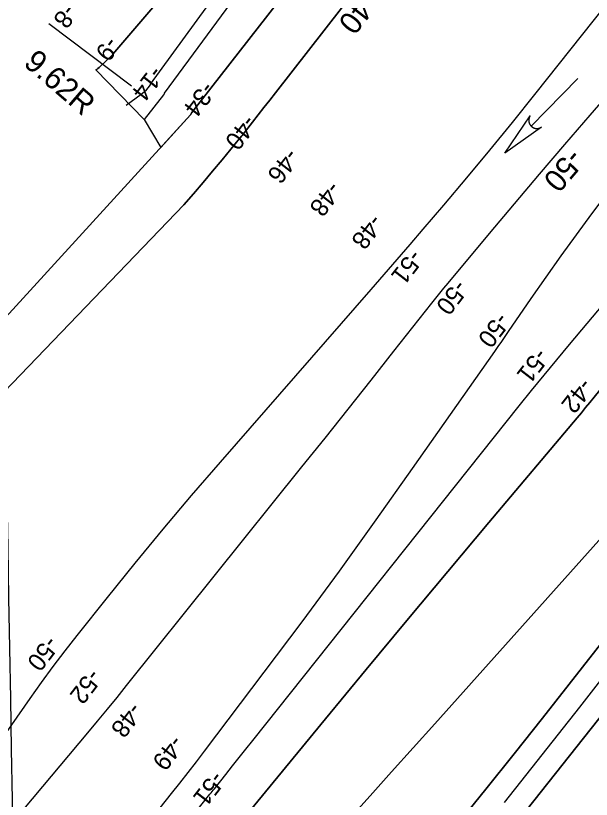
# Model space of a CAD drawing. Extents: x 3905714 to 3926767, y 183354 to 205755.
# Drawn here: x 3920036 to 3921116, y 197837 to 199307 of the extents above; entities that cross this region are included whole.
import ezdxf

# ---------------------------------------------------------------- set-up
doc = ezdxf.new("R2010")
doc.units = 0
for name, color, linetype in [('V-GRID-MAJR', 7, 'Continuous'), ('V-LEVE-TOET', 7, 'Continuous'), ('V-RIVR-RANG', 7, 'Continuous'), ('V-STRM-FLOW', 7, 'Continuous'), ('V-STRM-FMON', 7, 'Continuous'), ('V-TOPO-DPTH', 7, 'Continuous'), ('V-TOPO-MAJR', 7, 'Continuous'), ('V-TOPO-MAJR-IDEN', 7, 'Continuous'), ('V-TOPO-MINR', 7, 'Continuous'), ('V-TOPO-MINR-IDEN', 7, 'Continuous')]:
    doc.layers.add(name, color=color, linetype=linetype)

msp = doc.modelspace()

# ---------------------------------------------------------------- linework, layer by layer
at = {"layer": 'V-GRID-MAJR'}
msp.add_spline([(3920163, 190214.6), (3920106, 193480.1), (3920000.2, 199540.2), (3919966.3, 201484.2)], degree=3, dxfattribs=at)
at = {"layer": 'V-LEVE-TOET'}
msp.add_line((3920098.2, 199292.1), (3920253.2, 199175.2), dxfattribs=at)
at = {"layer": 'V-STRM-FLOW'}
msp.add_line((3921090.6, 199188.9), (3921003.1, 199099.4), dxfattribs=at)
msp.add_lwpolyline([(3921022.6, 199097.8), (3920953.7, 199048.7), (3921001.2, 199118.8), (3921000.4, 199117.5), (3920999.7, 199116.1), (3920999.5, 199115.6), (3920999.3, 199115.1), (3920999.2, 199114.5), (3920999, 199113.9), (3920998.9, 199113.4), (3920998.7, 199112.7), (3920998.6, 199111.9), (3920998.6, 199111.5), (3920998.6, 199110.9), (3920998.6, 199110.2), (3920998.6, 199109.6), (3920998.6, 199109), (3920998.6, 199108.6), (3920998.7, 199108.1), (3920998.8, 199107.6), (3920998.9, 199107.1), (3920999, 199106.6), (3920999.1, 199106.2), (3920999.3, 199105.6), (3920999.5, 199105.1), (3920999.6, 199104.7), (3920999.8, 199104.1), (3921000, 199103.7), (3921000.2, 199103.3), (3921000.4, 199103), (3921000.6, 199102.6), (3921000.9, 199102.2), (3921001.1, 199101.7), (3921001.4, 199101.3), (3921001.7, 199101), (3921002, 199100.6), (3921002.3, 199100.3), (3921002.7, 199099.8), (3921003.1, 199099.4), (3921003.3, 199099.2), (3921003.5, 199099), (3921003.8, 199098.7), (3921004.1, 199098.5), (3921004.3, 199098.3), (3921004.6, 199098.1), (3921004.9, 199097.9), (3921005.1, 199097.7), (3921005.5, 199097.5), (3921005.8, 199097.3), (3921006, 199097.1), (3921006.6, 199096.8), (3921006.9, 199096.6), (3921007.2, 199096.5), (3921007.5, 199096.4), (3921007.9, 199096.2), (3921008.2, 199096.1), (3921008.6, 199095.9), (3921009, 199095.8), (3921009.3, 199095.7), (3921009.6, 199095.6), (3921010, 199095.5), (3921010.3, 199095.4), (3921010.7, 199095.3), (3921011.1, 199095.3), (3921011.5, 199095.2), (3921012, 199095.1), (3921012.4, 199095.1), (3921012.8, 199095), (3921013.2, 199095), (3921013.5, 199095), (3921013.9, 199095), (3921014.4, 199095), (3921014.4, 199095), (3921014.7, 199095), (3921014.9, 199095.1), (3921015.3, 199095.1), (3921015.7, 199095.1), (3921016.1, 199095.2), (3921016.4, 199095.2), (3921016.7, 199095.3), (3921017.1, 199095.4), (3921017.4, 199095.4), (3921017.7, 199095.5), (3921018.2, 199095.7), (3921018.5, 199095.7), (3921018.7, 199095.8), (3921018.9, 199095.9), (3921019.1, 199096), (3921019.4, 199096.1), (3921019.7, 199096.2), (3921020, 199096.3), (3921020.3, 199096.5), (3921020.7, 199096.6), (3921020.9, 199096.8), (3921021.3, 199097), (3921021.7, 199097.2), (3921021.9, 199097.4), (3921022.2, 199097.5), (3921022.4, 199097.6), (3921022.5, 199097.7)], close=True, dxfattribs=at)
at = {"layer": 'V-TOPO-DPTH'}
msp.add_line((3920276.8, 199111.8), (3920186.5, 199205), dxfattribs=at)
for points in [[(3920186.5, 199205), (3920188.7, 199206.3), (3920190.1, 199207.4), (3920192.7, 199209.6), (3920216, 199231.6), (3920217.6, 199233.3), (3920218.5, 199234.4), (3920734.5, 199837.9)], [(3920788.5, 199794.3), (3920777.9, 199781.4), (3920709.3, 199697.2), (3920314.8, 199161.5), (3920314.4, 199159.7), (3920313.5, 199158), (3920276.8, 199111.8)], [(3920788.5, 199794.3), (3920777.9, 199781.4), (3920709.3, 199697.2), (3920314.8, 199161.5), (3920314.4, 199159.7), (3920313.5, 199158), (3920276.8, 199111.8), (3920308, 199059.1)], [(3920850, 199744.7), (3920366.5, 199125.1), (3920364, 199120.4), (3919905.6, 198619.4)], [(3920308, 199059.1), (3920364, 199120.4), (3920366.5, 199125.1), (3920850, 199744.7)], [(3919768.6, 198345.7), (3920351.3, 198951.9), (3920369.6, 198972.7), (3920387.7, 198993.8), (3920405.5, 199015), (3920423.2, 199036.3), (3920456, 199076.4), (3920457.1, 199077.8), (3920459.4, 199080.7), (3920460.6, 199082.1), (3920480.1, 199106.9), (3920491, 199120.7), (3920501.8, 199134.5), (3920512.7, 199148.3), (3920523.5, 199162.2), (3920928.2, 199681.6)], [(3919768.6, 198345.7), (3920351.3, 198951.9), (3920369.6, 198972.7), (3920387.7, 198993.8), (3920405.5, 199015), (3920423.2, 199036.3), (3920456, 199076.4), (3920457.1, 199077.8), (3920459.4, 199080.7), (3920460.6, 199082.1), (3920480.1, 199106.9), (3920491, 199120.7), (3920501.8, 199134.5), (3920512.7, 199148.3), (3920523.5, 199162.2), (3920928.2, 199681.6)], [(3921578.6, 199156.8), (3921570.1, 199146), (3921525.4, 199089.6), (3921480.3, 199033.4), (3921435.1, 198977.4), (3921120.9, 198590.8), (3921113.1, 198581.1), (3921105.1, 198571.5), (3921097.2, 198561.9), (3921089.2, 198552.4), (3920923.5, 198355.8), (3920846.5, 198264.1), (3920769.8, 198172.2), (3920693.4, 198080.1), (3920617.2, 197987.7), (3920476, 197815.8), (3920470.6, 197809.3), (3920465.3, 197802.7), (3920460, 197796.1), (3920454.7, 197789.5), (3919900.3, 197089)], [(3921578.6, 199156.8), (3921570.1, 199146), (3921525.4, 199089.6), (3921480.3, 199033.4), (3921435.1, 198977.4), (3921120.9, 198590.8), (3921113.1, 198581.1), (3921105.1, 198571.5), (3921097.2, 198561.9), (3921089.2, 198552.4), (3920923.5, 198355.8), (3920846.5, 198264.1), (3920769.8, 198172.2), (3920693.4, 198080.1), (3920617.2, 197987.7), (3920476, 197815.8), (3920470.6, 197809.3), (3920465.3, 197802.7), (3920460, 197796.1), (3920454.7, 197789.5), (3919900.3, 197089)], [(3920023.4, 197079.4), (3920056.1, 197116.8), (3920088.8, 197154.1), (3920121.7, 197191.4), (3920154.6, 197228.6), (3920522.3, 197643.3), (3920550.8, 197675.5), (3920579.5, 197707.6), (3920608.2, 197739.7), (3920636.9, 197771.7), (3920660.3, 197797.8), (3920700.8, 197842.8), (3920741.3, 197887.9), (3920781.7, 197932.9), (3920822.1, 197978), (3921241.4, 198446.3), (3921245.4, 198450.9), (3921249.4, 198455.5), (3921253.3, 198460.3), (3921728.8, 199035.7)], [(3920023.4, 197079.4), (3920056.1, 197116.8), (3920088.8, 197154.1), (3920121.7, 197191.4), (3920154.6, 197228.6), (3920522.3, 197643.3), (3920550.8, 197675.5), (3920579.5, 197707.6), (3920608.2, 197739.7), (3920636.9, 197771.7), (3920660.3, 197797.8), (3920700.8, 197842.8), (3920741.3, 197887.9), (3920781.7, 197932.9), (3920822.1, 197978), (3921241.4, 198446.3), (3921245.4, 198450.9), (3921249.4, 198455.5), (3921253.3, 198460.3), (3921728.8, 199035.7)], [(3920864.5, 197789.8), (3920918.2, 197855.7), (3920971.3, 197922.1), (3921024.1, 197988.7), (3921274.1, 198307.5), (3921300, 198340.7), (3921326, 198373.8), (3921352, 198406.9), (3921378, 198440), (3921426.1, 198501.2), (3921476.6, 198564.5), (3921527.9, 198627.2), (3921580.2, 198689), (3921633.2, 198750.3), (3921819.8, 198962.3)], [(3921819.8, 198962.3), (3921633.2, 198750.3), (3921580.2, 198689), (3921527.9, 198627.2), (3921476.6, 198564.5), (3921426.1, 198501.2), (3921378, 198440), (3921352, 198406.9), (3921326, 198373.8), (3921300, 198340.7), (3921274.1, 198307.5), (3921024.1, 197988.7), (3920971.3, 197922.1), (3920918.2, 197855.7), (3920864.5, 197789.8)], [(3921877.2, 198916), (3921525.4, 198480.9), (3921503.7, 198454.1), (3921481.9, 198427.4), (3921460, 198400.8), (3921438.1, 198374.2), (3921415.8, 198347.4), (3921405, 198334.2), (3921394.2, 198321), (3921383.6, 198307.7), (3921373, 198294.4), (3921362.4, 198281), (3921351.8, 198267.7), (3921341.3, 198254.3), (3921330.7, 198240.9), (3920818.9, 197595.3)]]:
    msp.add_lwpolyline(points, dxfattribs=at)
at = {"layer": 'V-TOPO-MAJR'}
for points in [[(3921230.5, 199437.7), (3921009.2, 199158.7), (3920967.2, 199106.4), (3920924.8, 199054.3), (3920881.8, 199002.7), (3920838.5, 198951.4), (3920799.6, 198905.9), (3920775.3, 198877.6), (3920751, 198849.5), (3920726.7, 198821.3), (3920702.3, 198793.3), (3920419.3, 198469.1), (3920365.4, 198406.5), (3920312.1, 198343.4), (3920259.6, 198279.7), (3920207.8, 198215.4), (3920150.9, 198144), (3920128.2, 198114.9), (3920105.8, 198085.5), (3920084, 198055.7), (3920062.6, 198025.6), (3919565, 197311.8)], [(3919972.2, 197725.1), (3920051.4, 197818), (3920171.4, 197961.3), (3920189.7, 197983.3), (3920208, 198005.4), (3920226.1, 198027.7), (3920244.1, 198050), (3920572.9, 198460.2), (3920616.3, 198514.4), (3920659.5, 198568.6), (3920702.6, 198622.9), (3920745.6, 198677.3), (3920816.6, 198767.2), (3920824.1, 198776.7), (3920831.7, 198786.1), (3920839.4, 198795.5), (3920847.1, 198804.8), (3920924.8, 198898), (3920971.6, 198953.8), (3921018.6, 199009.4), (3921065.9, 199064.8), (3921113.4, 199119.9), (3921323.5, 199362.7)], [(3921394.3, 199305.6), (3921116.4, 198935), (3921087.3, 198895.8), (3921058.6, 198856.2), (3921030.3, 198816.3), (3921002.4, 198776.2), (3920960.1, 198714.4), (3920953.6, 198705), (3920947.1, 198695.5), (3920940.6, 198686.1), (3920934, 198676.7), (3920780, 198457), (3920711.7, 198360.6), (3920642.7, 198264.8), (3920572.6, 198169.8), (3920501.8, 198075.2), (3920389.7, 197927.2), (3920374.4, 197907.1), (3920359, 197887.1), (3920343.5, 197867.1), (3920327.9, 197847.3), (3920141.4, 197611.5), (3920073.6, 197526.3), (3920005.4, 197441.2)], [(3919832.4, 197135.3), (3920341.5, 197772.8), (3920352, 197785.9), (3920362.5, 197799), (3920373, 197812.1), (3920383.5, 197825.2), (3920400.4, 197846.1), (3920402.5, 197848.7), (3920404.6, 197851.3), (3920406.7, 197853.9), (3920408.8, 197856.5), (3920430, 197883.1), (3920442.6, 197899.1), (3920455.3, 197915), (3920468, 197930.9), (3920480.7, 197946.9), (3920980.5, 198574.5), (3921003.9, 198603.6), (3921027.4, 198632.5), (3921051.1, 198661.3), (3921075, 198689.9), (3921512.8, 199210)]]:
    msp.add_lwpolyline(points, dxfattribs=at)
at = {"layer": 'V-TOPO-MINR'}
for points in [[(3920734.5, 199837.9), (3920218.5, 199234.4), (3920217.6, 199233.3), (3920216, 199231.6), (3920192.7, 199209.6), (3920190.1, 199207.4), (3920188.7, 199206.3), (3920186.5, 199205)], [(3920762.7, 199815.1), (3920734, 199779.7), (3920694.6, 199730.9), (3920655.4, 199682), (3920288, 199178.2), (3920288.3, 199177.8), (3920288.5, 199177.4), (3920288.5, 199177.3), (3920288.4, 199177.1), (3920288.3, 199176.9), (3920279.6, 199165.9), (3920278.8, 199164.9), (3920276.9, 199163), (3920274.8, 199161.2), (3920271.6, 199158.7), (3920243, 199138.2)], [(3920788.5, 199794.3), (3920777.9, 199781.4), (3920709.3, 199697.2), (3920314.8, 199161.5), (3920314.4, 199159.7), (3920313.5, 199158), (3920276.8, 199111.8)], [(3920850, 199744.7), (3920366.5, 199125.1), (3920364, 199120.4), (3919905.6, 198619.4)], [(3920928.2, 199681.6), (3920523.5, 199162.2), (3920512.7, 199148.3), (3920501.8, 199134.5), (3920491, 199120.7), (3920480.1, 199106.9), (3920460.6, 199082.1), (3920459.4, 199080.7), (3920457.1, 199077.8), (3920456, 199076.4), (3920423.2, 199036.3), (3920405.5, 199015), (3920387.7, 198993.8), (3920369.6, 198972.7), (3920351.3, 198951.9), (3919768.6, 198345.7)], [(3919900.3, 197089), (3920454.7, 197789.5), (3920460, 197796.1), (3920465.3, 197802.7), (3920470.6, 197809.3), (3920476, 197815.8), (3920617.2, 197987.7), (3920693.4, 198080.1), (3920769.8, 198172.2), (3920846.5, 198264.1), (3920923.5, 198355.8), (3921089.2, 198552.4), (3921097.2, 198561.9), (3921105.1, 198571.5), (3921113.1, 198581.1), (3921120.9, 198590.8), (3921435.1, 198977.4), (3921480.3, 199033.4), (3921525.4, 199089.6), (3921570.1, 199146), (3921578.6, 199156.8)], [(3920023.4, 197079.4), (3920056.1, 197116.8), (3920088.8, 197154.1), (3920121.7, 197191.4), (3920154.6, 197228.6), (3920522.3, 197643.3), (3920550.8, 197675.5), (3920579.5, 197707.6), (3920608.2, 197739.7), (3920636.9, 197771.7), (3920660.3, 197797.8), (3920700.8, 197842.8), (3920741.3, 197887.9), (3920781.7, 197932.9), (3920822.1, 197978), (3921241.4, 198446.3), (3921245.4, 198450.9), (3921249.4, 198455.5), (3921253.3, 198460.3), (3921728.8, 199035.7)], [(3920864.5, 197789.8), (3920918.2, 197855.7), (3920971.3, 197922.1), (3921024.1, 197988.7), (3921274.1, 198307.5), (3921300, 198340.7), (3921326, 198373.8), (3921352, 198406.9), (3921378, 198440), (3921426.1, 198501.2), (3921476.6, 198564.5), (3921527.9, 198627.2), (3921580.2, 198689), (3921633.2, 198750.3), (3921819.8, 198962.3)], [(3920953.2, 197830.9), (3921023.9, 197920.1), (3921094.3, 198009.6), (3921164.5, 198099.2), (3921332.8, 198314.8), (3921345.9, 198331.5), (3921359, 198348.3), (3921372.2, 198365), (3921385.4, 198381.6), (3921408.9, 198411.3), (3921434, 198442.6), (3921459.4, 198473.8), (3921485.1, 198504.6), (3921511, 198535.3), (3921565.4, 198599), (3921618.5, 198661.5), (3921671.3, 198724.2), (3921723.9, 198787.2), (3921776.2, 198850.4), (3921849, 198938.8)], [(3920818.9, 197595.3), (3921330.7, 198240.9), (3921341.3, 198254.3), (3921351.8, 198267.7), (3921362.4, 198281), (3921373, 198294.4), (3921383.6, 198307.7), (3921394.2, 198321), (3921405, 198334.2), (3921415.8, 198347.4), (3921438.1, 198374.2), (3921460, 198400.8), (3921481.9, 198427.4), (3921503.7, 198454.1), (3921525.4, 198480.9), (3921877.2, 198916)]]:
    msp.add_lwpolyline(points, dxfattribs=at)

# ---------------------------------------------------------------- texts
at = {"layer": 'V-RIVR-RANG'}
for s, rotation, p in [('-8', 232.1183, (3920129.3, 199331.5)), ('-9', 232.1183, (3920208.2, 199269.9)), ('-14', 232.1183, (3920292, 199214.8)), ('-34', 232.2644, (3920389, 199185.5)), ('-40', 232.2644, (3920466.4, 199123)), ('-46', 232.2644, (3920546, 199060.1)), ('-48', 232.2644, (3920625, 198998.3)), ('-48', 232.2644, (3920703.5, 198936.7)), ('-51', 232.2644, (3920778, 198870.4)), ('-50', 232.2644, (3920862.2, 198813.7)), ('-50', 232.2644, (3920940.7, 198752.1)), ('-51', 232.2644, (3921013.8, 198685.3)), ('-42', 232.2644, (3921097.2, 198629.1)), ('-50', 232.4638, (3920094.9, 198145.5)), ('-52', 232.4638, (3920175.1, 198083.8)), ('-48', 232.4638, (3920252.2, 198020.7)), ('-49', 232.4638, (3920329.9, 197959.2)), ('-51', 232.4638, (3920406.4, 197892))]:
    msp.add_text(s, height=33.5, rotation=rotation, dxfattribs=at).set_placement(p)
at = {"layer": 'V-STRM-FMON'}
msp.add_text('9.62R', height=42, rotation=319.2713, dxfattribs=at).set_placement((3920048.8, 199214.8))
at = {"layer": 'V-TOPO-MAJR-IDEN'}
msp.add_text('-50', height=41.5, rotation=229.4836, dxfattribs=at).set_placement((3921075.6, 199060.2))
at = {"layer": 'V-TOPO-MINR-IDEN'}
msp.add_text('-40', height=41.5, rotation=232.072, dxfattribs=at).set_placement((3920688.3, 199356.8))

doc.saveas('drawing.dxf')
